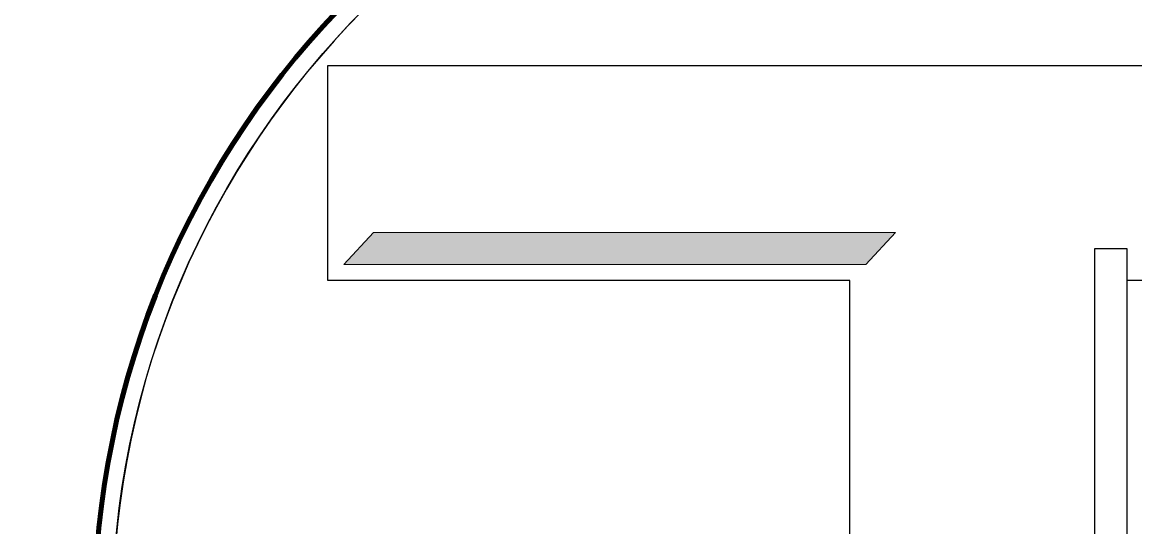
# Model space of a CAD drawing. Extents: x -1643653 to 4543381, y 1624270 to 13878484.
# Drawn here: x 808424 to 809639, y 8899841 to 8900393 of the extents above; entities that cross this region are included whole.
import ezdxf

# ---------------------------------------------------------------- set-up
doc = ezdxf.new("R2010")
doc.units = 0
doc.header["$LTSCALE"] = 200
doc.layers.add('1', color=7, linetype='Continuous', lineweight=13)
doc.layers.add('4', color=7, linetype='Continuous', lineweight=25)

msp = doc.modelspace()

# ---------------------------------------------------------------- hatches: boundary and pattern name
at = {"layer": '4'}
msp.add_hatch(color=256, dxfattribs=at).paths.add_polyline_path([(808774.8, 8900127.8), (808807.3, 8900162.8), (809377.3, 8900162.8), (809344.8, 8900127.8)])

# ---------------------------------------------------------------- linework, layer by layer
at = {"layer": '1', "lineweight": 25}
msp.add_spline([(814781, 9009175.5), (814787.2, 9009173.4), (814796.9, 9009173.4), (814799.4, 9009172.4), (814805.1, 9009174.5), (814805.6, 9009176.5), (814811.7, 9009179.5), (814811.7, 9009179.5), (814801.5, 9009181), (814790.7, 9009181.5), (814784.1, 9009183.1), (814777.4, 9009185.1), (814778.4, 9009175.5)], degree=3, dxfattribs=at)
at = {"layer": '4', "lineweight": 13}
for points in [[(808757.3, 8900345.3), (810167.3, 8900345.3)], [(809327.3, 8898935.3), (809327.3, 8900110.3), (808757.3, 8900110.3), (808757.3, 8900345.3)], [(808757.3, 8900345.3), (810167.3, 8900345.3)], [(809327.3, 8898935.3), (809327.3, 8900110.3), (808757.3, 8900110.3), (808757.3, 8900345.3)], [(810167.3, 8900110.3), (809629.8, 8900110.3), (809629.8, 8900110.3), (809629.8, 8900110.3), (809629.8, 8900110.3), (809629.8, 8900110.3), (809629.8, 8900110.3), (809629.8, 8900110.3), (809629.8, 8900110.3), (809629.8, 8900110.3), (809629.8, 8900077.8), (809629.8, 8900077.8), (809629.8, 8900077.8), (809629.8, 8900042.8), (809629.8, 8900042.8), (809629.8, 8900042.8), (809629.8, 8900010.3), (809629.8, 8900010.3), (809629.8, 8899975.3), (809629.8, 8899975.3), (809629.8, 8899975.3), (809629.8, 8899945.3), (809629.8, 8899945.3), (809629.8, 8899907.8), (809629.8, 8899907.8), (809629.8, 8899875.3), (809629.8, 8899842.8), (809629.8, 8899842.8), (809629.8, 8899810.3)], [(810167.3, 8900110.3), (809629.8, 8900110.3), (809629.8, 8900110.3), (809629.8, 8900110.3), (809629.8, 8900110.3), (809629.8, 8900110.3), (809629.8, 8900110.3), (809629.8, 8900110.3), (809629.8, 8900110.3), (809629.8, 8900110.3), (809629.8, 8900077.8), (809629.8, 8900077.8), (809629.8, 8900077.8), (809629.8, 8900042.8), (809629.8, 8900042.8), (809629.8, 8900042.8), (809629.8, 8900010.3), (809629.8, 8900010.3), (809629.8, 8899975.3), (809629.8, 8899975.3), (809629.8, 8899975.3), (809629.8, 8899945.3), (809629.8, 8899945.3), (809629.8, 8899907.8), (809629.8, 8899907.8), (809629.8, 8899875.3), (809629.8, 8899842.8), (809629.8, 8899842.8), (809629.8, 8899810.3)]]:
    msp.add_lwpolyline(points, dxfattribs=at)
at = {"layer": '4'}
for points in [[(808757.3, 8900345.3), (810167.3, 8900345.3)], [(809327.3, 8898935.3), (809327.3, 8900110.3), (808757.3, 8900110.3), (808757.3, 8900345.3)], [(809427.3, 8898802.8), (809427.3, 8898835.3), (809394.8, 8898835.3), (809394.8, 8898870.3), (809362.3, 8898870.3), (809362.3, 8898902.8), (809327.3, 8898902.8), (809327.3, 8898902.8), (809327.3, 8898935.3), (809327.3, 8900110.3), (808757.3, 8900110.3), (808757.3, 8900345.3)], [(808757.3, 8900345.3), (810167.3, 8900345.3)], [(810167.3, 8900110.3), (809629.8, 8900110.3), (809629.8, 8900110.3), (809629.8, 8900110.3), (809629.8, 8900110.3), (809629.8, 8900110.3), (809629.8, 8900110.3), (809629.8, 8900110.3), (809629.8, 8900110.3), (809629.8, 8900110.3), (809629.8, 8900077.8), (809629.8, 8900077.8), (809629.8, 8900077.8), (809629.8, 8900042.8), (809629.8, 8900042.8), (809629.8, 8900042.8), (809629.8, 8900010.3), (809629.8, 8900010.3), (809629.8, 8899975.3), (809629.8, 8899975.3), (809629.8, 8899975.3), (809629.8, 8899945.3), (809629.8, 8899945.3), (809629.8, 8899907.8), (809629.8, 8899907.8), (809629.8, 8899875.3), (809629.8, 8899842.8), (809629.8, 8899842.8), (809629.8, 8899810.3)], [(810167.3, 8900110.3), (809629.8, 8900110.3), (809629.8, 8900110.3), (809629.8, 8900110.3), (809629.8, 8900110.3), (809629.8, 8900110.3), (809629.8, 8900110.3), (809629.8, 8900110.3), (809629.8, 8900110.3), (809629.8, 8900110.3), (809629.8, 8900077.8), (809629.8, 8900077.8), (809629.8, 8900077.8), (809629.8, 8900042.8), (809629.8, 8900042.8), (809629.8, 8900042.8), (809629.8, 8900010.3), (809629.8, 8900010.3), (809629.8, 8899975.3), (809629.8, 8899975.3), (809629.8, 8899975.3), (809629.8, 8899945.3), (809629.8, 8899945.3), (809629.8, 8899907.8), (809629.8, 8899907.8), (809629.8, 8899875.3), (809629.8, 8899842.8), (809629.8, 8899842.8), (809629.8, 8899810.3)]]:
    msp.add_lwpolyline(points, dxfattribs=at)
at = {"layer": '4', "lineweight": 13}
msp.add_lwpolyline([(808774.8, 8900127.8), (808807.3, 8900162.8), (809377.3, 8900162.8), (809344.8, 8900127.8)], close=True, dxfattribs=at)
msp.add_lwpolyline([(808774.8, 8900127.8), (808807.3, 8900162.8), (809377.3, 8900162.8), (809344.8, 8900127.8)], close=True, dxfattribs=at)
at = {"layer": '4'}
msp.add_lwpolyline([(809594.8, 8900145.3), (809629.8, 8900145.3), (809629.8, 8900110.3), (809629.8, 8898902.8), (809594.8, 8898870.3)], close=True, dxfattribs=at)
at = {"layer": '4', "lineweight": 106}
msp.add_circle((809464.4, 8899741.7), 962, dxfattribs=at)
at = {"layer": '4'}
msp.add_circle((809464.4, 8899741.7), 942.4, dxfattribs=at)
msp.add_arc((809464.4, 8899741.7), 942.4, 274.0977, 267.9951, dxfattribs=at)

doc.saveas('drawing.dxf')
